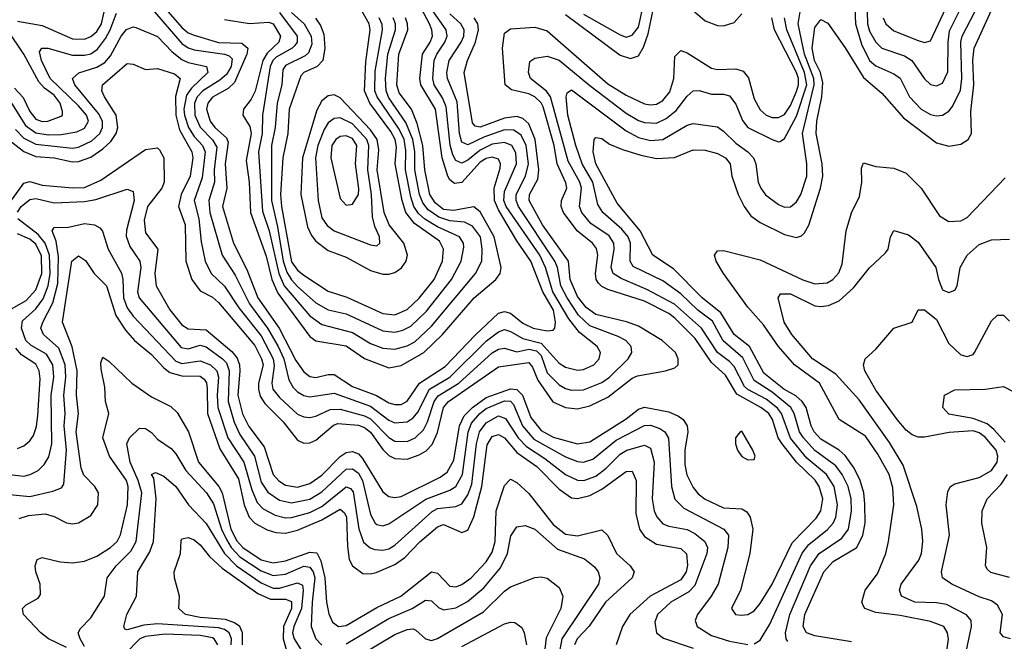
# Model space of a CAD drawing. Header units: inches. Extents: x 501365 to 657855, y 482276 to 547543.
# Tile 316 of 656: x 601017 to 604253, y 500802 to 502844. Entities that reach past the tile are written whole.
import ezdxf

# ---------------------------------------------------------------- set-up
doc = ezdxf.new("R2010")
doc.units = ezdxf.units.IN
doc.header["$MEASUREMENT"] = 0
doc.layers.add('A6500', color=7, linetype='Continuous')

msp = doc.modelspace()

# ---------------------------------------------------------------- linework, layer by layer
at = {"layer": 'A6500', "color": 5}
for points, elevation in [([(601504.6, 502870), (601550, 502817.5), (601570, 502800.5), (601590, 502792.6), (601670, 502769.3), (601746.6, 502766.6), (601766, 502750), (601763.1, 502730), (601722.8, 502637.2), (601702.3, 502617.7), (601650.5, 502589.5), (601634.5, 502570), (601630.5, 502550), (601643.2, 502510), (601658.3, 502490), (601695.9, 502455.9), (601701.4, 502441.4), (601691.7, 502370), (601697.3, 502290), (601683.1, 502230), (601719.7, 502110), (601763, 502023), (601799.8, 501930), (601868.9, 501830), (601924, 501724), (601950, 501687.4), (601970, 501671.6), (601990, 501668.1), (602030, 501678.4), (602050, 501677.9), (602110, 501639.2), (602189.1, 501609.1), (602230, 501585.6), (602250, 501579.2), (602270, 501580.2), (602290, 501590.5), (602331, 501650), (602415.5, 501704.5), (602513.1, 501806.9), (602590, 501879.5), (602610, 501885.7), (602630, 501879.9), (602670, 501846.6), (602704.6, 501830), (602750, 501821.2), (602770, 501823.5), (602775.2, 501830), (602777.7, 501850), (602770.7, 501890), (602735.6, 501950), (602696.6, 502050), (602650, 502117.3), (602590, 502219), (602576.7, 502250), (602576.2, 502290), (602596.2, 502356.2), (602597.1, 502370), (602590, 502385), (602570, 502392.1), (602550, 502387.7), (602530, 502375.6), (602470, 502308.9), (602445.5, 502305.5), (602430, 502317.5), (602424, 502330), (602405.6, 502390), (602383.6, 502550), (602335, 502630), (602331.6, 502650), (602340.1, 502730), (602366.1, 502770), (602373.5, 502790), (602371.7, 502810), (602363, 502830), (602311.4, 502930)], 2480), ([(602810, 502861.1), (602990, 502727.7), (603024.1, 502715.9), (603050, 502724.8), (603066.7, 502753.3), (603082.4, 502797.6), (603110, 502930.1)], 2420), ([(602870, 502862.1), (602990, 502793.6), (603010, 502786.6), (603030, 502792.4), (603050, 502819.6), (603080.9, 502959.1)], 2440), ([(603750, 500800.5), (603630, 500819.8), (603602.9, 500830), (603592.1, 500850), (603597.2, 500890), (603659.8, 501030), (603690, 501064.1), (603767.4, 501110), (603787.5, 501150), (603795.1, 501190), (603793.9, 501253.9), (603790.9, 501290), (603779, 501330), (603758.7, 501370), (603730, 501411.7), (603709.8, 501429.8), (603650, 501465.5), (603627.6, 501490), (603617.7, 501510), (603601.3, 501570), (603588.8, 501590), (603567.9, 501607.9), (603527.7, 501630), (603462.5, 501682.5), (603414.7, 501770), (603364.9, 501810), (603321.3, 501881.3), (603259.2, 501930), (603165, 502025), (603097.4, 502070), (603055.4, 502150), (602980.6, 502240.6), (602910.6, 502370), (602900.9, 502410), (602904.7, 502450), (602910, 502457.2), (602930, 502453.9), (602955.1, 502435.1), (602997.7, 502417.7), (603058.3, 502398.3), (603110, 502388), (603168.6, 502391.4), (603230, 502416.6), (603270, 502414.9), (603310, 502404.2), (603336.8, 502390), (603352.1, 502370), (603357.1, 502330), (603378.1, 502270), (603397.5, 502230), (603419.8, 502199.8), (603450, 502177.5), (603530, 502138), (603570, 502128.3), (603586, 502134), (603596.4, 502143.6), (603610, 502169.2), (603648.1, 502290), (603655.8, 502330), (603653.7, 502370), (603633.9, 502470), (603636.8, 502510), (603653.4, 502590), (603656.6, 502636.6), (603648.4, 502670), (603629.2, 502710), (603621, 502750), (603630, 502817.7), (603650, 502844.7), (603672.3, 502832.3), (603730, 502751), (603790, 502654.3), (603850, 502602.1), (603921.5, 502521.5), (604030, 502439.2), (604070, 502427.9), (604110, 502435.3), (604133.4, 502450), (604144.6, 502470), (604142.1, 502542.1), (604152, 502630), (604149.6, 502710.4), (604153.7, 502750), (604244.8, 502950)], 2320), ([(603541.2, 500801.2), (603535.5, 500810), (603533.7, 500830), (603547.5, 500890), (603615.3, 501050), (603644.4, 501090), (603718.9, 501141.1), (603740.2, 501170), (603750.8, 501230), (603748.8, 501270), (603739.7, 501310), (603720, 501350), (603698.7, 501378.7), (603630, 501428.5), (603592.8, 501470), (603579.7, 501490), (603562.2, 501550), (603550.7, 501570), (603490, 501619.8), (603430, 501659), (603393, 501733), (603328.6, 501788.6), (603293.1, 501853.1), (603245.3, 501890), (603190, 501942.7), (603130, 501985.5), (603032.6, 502032.6), (603023.3, 502050), (603024.5, 502110), (603016.1, 502130), (602995.6, 502155.6), (602933.6, 502210), (602916.3, 502236.3), (602900.5, 502310), (602865.6, 502370), (602844.1, 502430), (602818.5, 502530), (602812.6, 502590), (602816.2, 502603.8), (602830, 502612.8), (603010, 502478.6), (603050, 502457), (603090, 502446.6), (603130.2, 502449.8), (603210, 502496.8), (603230, 502502.9), (603310, 502491.4), (603330, 502477.9), (603370, 502438.1), (603410.1, 502410), (603428.2, 502390), (603436, 502370), (603444.2, 502310), (603452.1, 502290), (603468.3, 502268.3), (603510, 502236.6), (603530, 502228), (603550, 502229), (603570, 502245.6), (603584, 502270), (603603.6, 502330), (603603.9, 502370), (603589.1, 502470), (603628.2, 502630), (603626.8, 502650), (603595.6, 502730), (603575.5, 502830), (603588.2, 502910)], 2340), ([(603760.1, 502910), (603763.2, 502830), (603783.2, 502763.2), (603810, 502710.1), (603830, 502692.1), (603890, 502665.5), (603910, 502651.2), (603941.1, 502590), (603979.8, 502550), (604010, 502531.8), (604030, 502527.4), (604050, 502530.1), (604070, 502542.9), (604081.9, 502558.1), (604108.1, 502611.9), (604112.9, 502650), (604109.2, 502770.8), (604113.6, 502790), (604155.9, 502870)], 2340), ([(603854.9, 502850), (603863.3, 502830), (603890, 502807), (603970, 502775.8), (603990, 502769.1), (604010, 502774.2), (604070, 502902.3)], 2380), ([(600990, 502570), (601036.2, 502496.2), (601070, 502471.8), (601110, 502465.3), (601153.2, 502466.8), (601204.2, 502475.8), (601230, 502487.5), (601242.5, 502510), (601235.9, 502530), (601210, 502560.7), (601117.3, 502650), (601088.7, 502710), (601082.3, 502737.7), (601089.6, 502750.4), (601109.5, 502750.5), (601190, 502727.5), (601230, 502727.1), (601250, 502732), (601272.8, 502747.2), (601298.5, 502781.5), (601314.3, 502810), (601334.8, 502865.2)], 2460), ([(601010, 502838.9), (601090, 502824.4), (601190, 502781), (601230, 502779.2), (601250, 502788.4), (601270, 502805.3), (601286, 502830), (601293.8, 502870)], 2480), ([(601460.2, 502870), (601550, 502765.1), (601570, 502751.5), (601590, 502744.8), (601690.2, 502730), (601705.4, 502725.4), (601714.7, 502714.7), (601711.7, 502690), (601695.8, 502664.2), (601674.7, 502645.3), (601618.9, 502610), (601600.1, 502590), (601591.2, 502570), (601592.8, 502530), (601609.3, 502490.7), (601650, 502448.6), (601664.6, 502424.6), (601656.2, 502350), (601657, 502310), (601638.3, 502250), (601641.7, 502210), (601681.6, 502070), (601724.6, 502004.6), (601772.4, 501910), (601831.5, 501830), (601866.6, 501770), (601884.5, 501730), (601900.7, 501660.7), (601915.6, 501635.6), (601930, 501621.5), (601950, 501609.7), (601970, 501605.3), (602050, 501617.1), (602170, 501573.8), (602230, 501527.8), (602250, 501519.3), (602290, 501522.2), (602310, 501535.7), (602325, 501555), (602363.9, 501630), (602430, 501670), (602551.3, 501788.7), (602590, 501818.8), (602610, 501825.9), (602630, 501819.7), (602670, 501796.4), (602730, 501781.5), (602790, 501715.6), (602810, 501701.9), (602850, 501692.4), (602870, 501695), (602904.1, 501710), (602920.9, 501730), (602925.3, 501750), (602919.9, 501759.9), (602914.1, 501770), (602856.1, 501816.1), (602821.5, 501861.5), (602769.3, 501950), (602744.3, 502030), (602725.8, 502070), (602615.2, 502230), (602608.3, 502250), (602610, 502279.4), (602649.7, 502370), (602646.8, 502406.8), (602633.6, 502430), (602610, 502440.2), (602570, 502434.5), (602530, 502414.9), (602490, 502382), (602470, 502372), (602450, 502381.4), (602440.1, 502400.1), (602431.2, 502431.2), (602417.9, 502557.9), (602406.6, 502586.6), (602378.5, 502630), (602374, 502650), (602378.8, 502710), (602387.1, 502730), (602413.9, 502770), (602421.1, 502790), (602418.7, 502810), (602376.7, 502870)], 2460), ([(601870, 502867.3), (601928.3, 502790), (601928.3, 502770), (601920.9, 502759.1), (601912.4, 502750), (601859.6, 502720.4), (601848.8, 502710), (601840.4, 502690), (601814.3, 502530), (601813.5, 502470), (601801.2, 502410), (601814.2, 502214.2), (601836.6, 502150), (601868.1, 502010), (601886.3, 501970), (601970, 501871.3), (602010, 501842.2), (602110, 501815.8), (602170, 501779.8), (602210, 501764.3), (602250, 501761.5), (602290, 501772.2), (602314.9, 501785.1), (602370, 501836.6), (602514.2, 502010), (602535.1, 502050), (602537.1, 502090), (602530.7, 502130), (602505, 502165), (602478.7, 502178.7), (602430, 502183.1), (602394.7, 502194.7), (602359.5, 502219.5), (602342, 502242), (602330.5, 502270), (602315.8, 502350), (602315.6, 502410), (602308.9, 502450), (602285.6, 502505.6), (602230, 502587.4), (602220.8, 502610), (602218.5, 502650), (602226.3, 502730), (602252.3, 502810), (602252.1, 502830), (602244.4, 502850)], 2540), ([(601910, 502867.6), (601951.3, 502830), (601974.3, 502790), (601976.3, 502763.7), (601965.3, 502734.7), (601954.7, 502725.3), (601890, 502693.4), (601881.5, 502678.5), (601878.2, 502630), (601863.4, 502570), (601856.5, 502490), (601843.8, 502430), (601844, 502250), (601863.8, 502163.8), (601882.6, 502050), (601894.9, 502014.9), (601910, 501989.3), (601930, 501967.6), (601990, 501913.9), (602030, 501890.7), (602090, 501877.6), (602210, 501821.3), (602250, 501817.6), (602276.1, 501823.9), (602302.5, 501837.5), (602353.6, 501886.4), (602435.8, 501990), (602467.4, 502050), (602476.4, 502096.4), (602475, 502110), (602462.3, 502130), (602390, 502163.5), (602348.4, 502188.4), (602327.1, 502207.1), (602312.3, 502230), (602301.7, 502261.7), (602284.9, 502350), (602285.6, 502414.4), (602279.8, 502450), (602263.9, 502483.9), (602191.1, 502590), (602183.8, 502610), (602185.2, 502674.8), (602208.9, 502810), (602207.9, 502827.9), (602198.6, 502850)], 2560), ([(601988.7, 502848.7), (602005.1, 502825.1), (602016, 502796), (602019.6, 502750), (602013.3, 502710), (601993.8, 502690), (601950.1, 502670), (601940.4, 502659.6), (601902, 502550), (601897.8, 502470), (601881.2, 502390), (601874.1, 502270), (601877.5, 502230), (601910, 502048.7), (601930, 502021.1), (601950, 502004.2), (602030, 501952.2), (602091.8, 501931.8), (602210, 501878.6), (602250, 501874.5), (602290, 501891.4), (602330, 501929.4), (602379.1, 501990), (602406.2, 502050), (602409, 502090), (602396.1, 502116.1), (602314.2, 502174.2), (602285.7, 502210), (602273.5, 502250), (602250.8, 502370), (602255.1, 502424.9), (602250.6, 502450), (602236.5, 502476.5), (602167.8, 502570), (602149.6, 502610), (602154.5, 502705.5), (602168, 502810), (602165, 502830), (602131.6, 502890)], 2580), ([(603230, 502873.5), (603270, 502839.4), (603310, 502824.3), (603330, 502823), (603365.3, 502834.7), (603390, 502862.7)], 2420), ([(603801.8, 502870), (603803, 502830), (603810, 502805.8), (603829.9, 502769.9), (603850.6, 502750.6), (603924.9, 502724.9), (603949, 502710), (603990, 502649.4), (604010, 502630.8), (604030, 502626), (604050, 502635.1), (604067.1, 502672.9), (604067.6, 502770), (604072.6, 502807.4), (604114.5, 502890)], 2360), ([(600944.5, 502190), (601030, 502306.5), (601050, 502312.1), (601090, 502300.5), (601190, 502291.1), (601230, 502292.5), (601283.6, 502316.4), (601430, 502417.2), (601470, 502422.3), (601476.1, 502416.1), (601490.1, 502390), (601491.7, 502310), (601483.6, 502290), (601437.1, 502230), (601425.6, 502185.6), (601430, 502144), (601470.6, 502090), (601460.9, 502010), (601464.9, 501970), (601510, 501890.1), (601550, 501841.5), (601570, 501828.2), (601630, 501824.8), (601713.9, 501753.9), (601731.8, 501731.8), (601739.3, 501710), (601739.8, 501690), (601733.9, 501610), (601749.4, 501549.4), (601770, 501507.6), (601820.6, 501440.6), (601849.2, 501350), (601868.6, 501328.6), (601890, 501315.2), (601930, 501307.9), (601970, 501320.6), (602010, 501347), (602070, 501409.2), (602090, 501422.1), (602110, 501425.7), (602130, 501417.2), (602142.8, 501402.8), (602210, 501293.2), (602230, 501277.7), (602250, 501273.8), (602270, 501277.5), (602399.1, 501340.9), (602422.1, 501357.9), (602443.1, 501396.9), (602462.3, 501510), (602477.5, 501542.4), (602505.2, 501570), (602550, 501602.7), (602630, 501631.4), (602650, 501629.3), (602669.1, 501610), (602696.6, 501536.6), (602730, 501494.7), (602770, 501472.7), (602850, 501450.3), (602890, 501456.7), (603010, 501532.6), (603050, 501564.7), (603070, 501571.4), (603150, 501555.4), (603181.4, 501541.4), (603197.1, 501530), (603210.4, 501510), (603212.8, 501490), (603202.3, 501430), (603202.8, 501382.7), (603208.8, 501348.8), (603230, 501306.8), (603246.5, 501286.5), (603270, 501268.4), (603330, 501240.7), (603390, 501236.9), (603406.9, 501226.9), (603417.5, 501210), (603425.8, 501170), (603416.7, 501090), (603385.7, 500970), (603356.2, 500910), (603368.7, 500890), (603387.3, 500887.3), (603410, 500890.2), (603430, 500901.9), (603450, 500925.5), (603490, 500989.5), (603555, 501125), (603634.2, 501205.8), (603649.6, 501230), (603655.7, 501270), (603644.6, 501310), (603630.8, 501330.8), (603570, 501390), (603522.1, 501450), (603509, 501470), (603490.7, 501530), (603478.3, 501550), (603452.8, 501570), (603373.3, 501613.3), (603336.1, 501676.1), (603290, 501717.7), (603236.9, 501796.9), (603170, 501863.5), (603150, 501878.8), (603070, 501918.8), (602950, 501957.7), (602930, 501966.8), (602918.7, 501978.7), (602911.8, 501990), (602908.8, 502010), (602916.4, 502070), (602912.3, 502092.3), (602899.1, 502110), (602848.5, 502150), (602803.9, 502210), (602795.9, 502230), (602797.8, 502250), (602814.7, 502290), (602811.7, 502308.3), (602783.5, 502370), (602773.2, 502430), (602737.1, 502557.1), (602730, 502571.1), (602710, 502590.8), (602690, 502599.7), (602632.9, 502612.9), (602612.6, 502630), (602603.3, 502750), (602610, 502799.2), (602630, 502813.4), (602710, 502819.2), (602750, 502807.2), (602950, 502632.7), (603010, 502596), (603070, 502567.7), (603090, 502563.6), (603110, 502566.3), (603130, 502578.1), (603153.8, 502606.2), (603166, 502650), (603170, 502723.1), (603190, 502742), (603210, 502735.2), (603290, 502684.2), (603310, 502680.3), (603370, 502682.8), (603394.8, 502674.8), (603412.3, 502652.3), (603430, 502583.5), (603450, 502547.2), (603470, 502530.5), (603490, 502522.1), (603510, 502521.9), (603530, 502532.5), (603550, 502561.3), (603570, 502608.2), (603576.5, 502630), (603576.3, 502650), (603570, 502670.5), (603497.6, 502810), (603488.7, 502850)], 2380), ([(600990, 502442.1), (601030.7, 502410.7), (601070, 502394.6), (601130, 502390.2), (601190, 502377.3), (601210, 502377.8), (601250, 502392.5), (601290, 502419.1), (601316.5, 502443.5), (601334.1, 502470), (601339.3, 502490), (601334, 502530), (601295.8, 502590), (601287, 502610), (601288.8, 502630), (601370, 502699.3), (601390, 502697.6), (601430, 502680.1), (601470, 502683.8), (601525.3, 502665.3), (601543.9, 502650), (601528.8, 502591.2), (601529.6, 502530), (601542.4, 502482.4), (601582.5, 502410), (601585.5, 502390), (601577.2, 502330), (601547, 502270), (601538.3, 502230), (601560.5, 502170), (601562.9, 502050), (601581.9, 501990), (601610, 501953.1), (601650, 501932.4), (601670, 501914.6), (601790, 501773.6), (601811.8, 501730), (601816.5, 501710), (601801.7, 501650), (601801.2, 501630), (601807.3, 501607.3), (601822.7, 501582.7), (601882.8, 501522.8), (601930, 501462.3), (601950, 501453.2), (601970, 501453.5), (601990, 501463), (602047.7, 501512.3), (602062.5, 501517.5), (602130, 501511.5), (602150, 501503.9), (602170, 501488.3), (602210, 501432.3), (602230, 501412.6), (602250, 501401.9), (602290, 501399.6), (602330, 501413.9), (602352.1, 501427.9), (602372, 501448), (602390, 501488.1), (602409.6, 501570), (602425.7, 501590), (602590, 501703.1), (602690, 501717.6), (602702, 501702), (602719.5, 501659.5), (602768.5, 501588.5), (602810, 501569.5), (602850, 501565.7), (602890, 501575.1), (602950, 501604.2), (603030, 501666), (603046.7, 501673.3), (603139.5, 501690), (603170, 501700.2), (603180.3, 501710), (603180.2, 501730), (603171.5, 501750), (603127.9, 501790), (603050, 501837.5), (603011.3, 501851.3), (602910, 501875.6), (602878.5, 501898.5), (602850, 501934.9), (602826.1, 501990), (602819.8, 502050), (602735.4, 502170), (602690.9, 502250), (602692.1, 502270), (602719.7, 502320.3), (602722.7, 502350), (602710.7, 502450), (602690, 502501.3), (602670, 502519.6), (602650, 502525.9), (602610, 502520), (602530, 502490.8), (602514, 502494), (602504.6, 502504.6), (602477.9, 502670), (602488.2, 502710), (602514.7, 502770), (602524.6, 502810), (602522.2, 502830), (602510.2, 502850)], 2420), ([(601003, 502483), (601030, 502455), (601070, 502434.5), (601190, 502421.9), (601210, 502424.8), (601253.7, 502446.3), (601280.5, 502470), (601289.2, 502490), (601288.6, 502510), (601275.5, 502535.5), (601197.9, 502630), (601190.5, 502650), (601211.3, 502668.7), (601270, 502687.6), (601296.9, 502703.1), (601315.2, 502724.8), (601350, 502789.5), (601368, 502812), (601390, 502819.9), (601398, 502818), (601470, 502788.7), (601518.1, 502738.1), (601550, 502712.9), (601570, 502703.5), (601630.8, 502690), (601635.5, 502670), (601580.8, 502619.2), (601564.6, 502595.4), (601556, 502550), (601558.1, 502530), (601572, 502490), (601590, 502459.7), (601617.3, 502430), (601626.2, 502410), (601616, 502324), (601590.5, 502250), (601605.4, 502190), (601613.6, 502113.6), (601626.1, 502050), (601646, 502010), (601690, 501968.4), (601737.4, 501897.4), (601810, 501805.1), (601849.5, 501730), (601853, 501707), (601845, 501650), (601849, 501630), (601870, 501602.4), (601930, 501548.3), (601950, 501538.8), (601970, 501537.1), (601990, 501540.9), (602036.8, 501563.2), (602070, 501564.8), (602150, 501542.7), (602170, 501532.6), (602230, 501471.2), (602250, 501459), (602290, 501458.5), (602316.9, 501470), (602343.9, 501496.1), (602357.2, 501522.8), (602379.3, 501590), (602391.6, 501608.4), (602459.6, 501650), (602570, 501748.9), (602590, 501761.3), (602610, 501764.3), (602650, 501752.6), (602690, 501761.7), (602715.6, 501755.6), (602730, 501740.8), (602750, 501684), (602790, 501644), (602810, 501632.4), (602830, 501626.3), (602870, 501627.6), (602930, 501652), (602955, 501670), (603016.5, 501730), (603028.6, 501750), (603026.7, 501770), (603008.5, 501790), (602983.5, 501803.5), (602890, 501838.4), (602853.5, 501873.5), (602815.9, 501930), (602795.3, 501970), (602783.8, 502030), (602775.7, 502050), (602655.5, 502230), (602648.1, 502250), (602648.1, 502270), (602678.7, 502330), (602688.5, 502370), (602681, 502430), (602664.7, 502464.7), (602640.8, 502480.8), (602610, 502482.2), (602542.4, 502457.6), (602490, 502432.6), (602470, 502441.2), (602462.4, 502470), (602453.9, 502573.9), (602422.5, 502650), (602420.6, 502670), (602428.6, 502710), (602467.5, 502770), (602476, 502790), (602477.7, 502810), (602466.9, 502830), (602430, 502863.4)], 2440), ([(601690, 502844.4), (601771.4, 502831.4), (601835.9, 502835.9), (601850, 502829.7), (601873.5, 502790), (601868.1, 502770), (601830, 502733.9), (601815.8, 502710), (601790.8, 502609.2), (601777.9, 502582.1), (601752.3, 502550), (601750.1, 502530), (601772.8, 502492.8), (601777, 502470), (601761.5, 502381.5), (601771.2, 502310), (601775.1, 502210), (601826.8, 502066.8), (601845.6, 501990), (601865.3, 501945.3), (601970, 501803.4), (601990, 501788.5), (602090, 501772.6), (602150.4, 501730.4), (602230, 501700.2), (602270, 501707.7), (602344.8, 501750), (602406.7, 501810), (602510, 501930.4), (602581.1, 501990), (602595.9, 502010), (602598.8, 502030), (602575.5, 502130), (602530, 502212.4), (602508.9, 502228.9), (602442.9, 502217.1), (602410, 502220.7), (602381.7, 502241.7), (602364.8, 502270), (602348, 502350), (602342.1, 502430), (602322.9, 502502.9), (602304.1, 502550), (602263.6, 502603.6), (602255.9, 502630), (602262.5, 502730), (602292.8, 502810), (602291.7, 502830), (602284.5, 502850)], 2520), ([(603430, 500793.3), (603450, 500805.6), (603482.1, 500857.9), (603588.2, 501091.8), (603610, 501119.6), (603671.3, 501168.7), (603690.6, 501190), (603699, 501210), (603704.1, 501250), (603693.2, 501310), (603667.7, 501350), (603603.4, 501403.4), (603549.4, 501469.4), (603520.8, 501550), (603507.5, 501567.5), (603470, 501597.5), (603410, 501628.4), (603399.1, 501639.1), (603364.8, 501704.8), (603350, 501720.9), (603309.7, 501750), (603257.5, 501830), (603168.9, 501908.9), (603077.4, 501957.4), (602993.1, 501993.1), (602967, 502010), (602960.2, 502030), (602970.5, 502090), (602968.8, 502110), (602953.7, 502133.7), (602894.2, 502174.2), (602863.9, 502210), (602856, 502230), (602863.6, 502290), (602857.7, 502310), (602819.4, 502379.4), (602760.8, 502590), (602748.5, 502608.5), (602695.9, 502650), (602688.7, 502670), (602693.2, 502706.8), (602710, 502717.8), (602750, 502724), (602790, 502710.4), (602890, 502627), (603010, 502536.9), (603050, 502512.8), (603070, 502505.8), (603110, 502504.2), (603141.4, 502518.6), (603174.3, 502545.7), (603210, 502592.9), (603230, 502610.1), (603250, 502610.6), (603290, 502599.2), (603330, 502598.9), (603350, 502593.5), (603370, 502565.8), (603392.1, 502512.1), (603409.6, 502489.6), (603490, 502449.6), (603510, 502442), (603515.9, 502444.1), (603530, 502452.9), (603570, 502527.3), (603603.1, 502630), (603595.9, 502670), (603538.2, 502810), (603530.4, 502850)], 2360), ([(600999.2, 502619.2), (601028.1, 502588.1), (601050, 502541.6), (601070, 502516.9), (601090, 502508.9), (601109.6, 502510.4), (601153.1, 502526.9), (601157.7, 502530), (601157.4, 502542.6), (601149.6, 502570), (601130, 502596), (601098.3, 502618.3), (601079.6, 502639.6), (601030.7, 502730.7), (600976.7, 502810)], 2480), ([(604054.7, 500710), (604069.3, 500809.3), (604066.1, 500830), (604053.9, 500850), (604010, 500866.4), (603910, 500886.9), (603830, 500896.8), (603794.4, 500910), (603790, 500917.4), (603784.7, 500930), (603795.4, 500970), (603836.1, 501023.9), (603862.7, 501090), (603872.5, 501130), (603889.7, 501250), (603885.9, 501305.9), (603874.1, 501350), (603837, 501417), (603795.9, 501475.9), (603709.9, 501530), (603645.3, 501650), (603563.1, 501710), (603510, 501769.9), (603460.8, 501840.9), (603410, 501899.7), (603329.4, 502010), (603305.4, 502050), (603299.9, 502070), (603310, 502084.9), (603330, 502085.8), (603450, 502055.1), (603590, 501989.2), (603630, 501976.2), (603670, 501979.7), (603689.2, 501990), (603708.3, 502011.7), (603719.9, 502040.1), (603732.5, 502150), (603750, 502208.8), (603776.9, 502263.1), (603784.1, 502310), (603783.5, 502356.5), (603790, 502374), (603830, 502361.8), (603890, 502356.3), (603930, 502339.4), (603979.8, 502290), (604039.2, 502199.2), (604070, 502180.5), (604110, 502183.1), (604130, 502194.3), (604255.3, 502324.7)], 2280), ([(601010, 502211.7), (601021.6, 502230), (601050, 502253.2), (601070, 502256.1), (601130, 502241.9), (601230, 502246.7), (601266.5, 502253.5), (601370, 502286.8), (601390, 502279), (601392.9, 502250), (601367.4, 502152.6), (601367.1, 502132.9), (601378.9, 502098.9), (601411.2, 502050), (601414.6, 502030), (601403.6, 501950), (601409.5, 501930), (601547.3, 501767.3), (601570, 501762.4), (601610, 501774.9), (601630, 501768.7), (601683.4, 501730), (601696, 501716), (601704.6, 501690), (601701.6, 501590), (601722, 501522), (601740.6, 501480.6), (601788.7, 501410), (601810, 501324.8), (601832.2, 501292.2), (601870, 501265), (601910, 501256.6), (601970, 501268.9), (602010, 501292.9), (602090, 501366.8), (602110, 501368.1), (602130, 501354.1), (602142.8, 501330), (602170, 501218), (602185, 501190), (602190, 501185.1), (602210, 501181.6), (602230, 501188), (602351.3, 501268.7), (602430, 501298.5), (602450, 501310.5), (602471.5, 501350), (602491.1, 501488.9), (602501.7, 501518.3), (602528.6, 501550), (602550, 501566.5), (602610, 501592.1), (602630, 501591), (602639.8, 501579.8), (602669.4, 501510), (602706.3, 501466.2), (602810, 501407.6), (602850, 501391.9), (602870, 501390.1), (602900.4, 501399.6), (602977.4, 501462.6), (603070, 501510.7), (603090, 501511.9), (603120.9, 501500.9), (603136.4, 501490), (603149.5, 501469.5), (603159.1, 501310), (603170, 501268.7), (603199, 501239), (603330.6, 501170.6), (603346.1, 501150), (603343.7, 501110), (603311.7, 500990), (603289.3, 500950), (603244.5, 500890), (603236.6, 500870), (603242.8, 500850), (603290, 500820.7), (603350, 500801.8), (603410, 500791.6)], 2360), ([(600982.8, 501350), (601030, 501344.7), (601050.8, 501349.2), (601077.1, 501362.9), (601097.6, 501382.4), (601112.6, 501407.4), (601122.1, 501450), (601120.5, 501610), (601128.9, 501670), (601125.5, 501710), (601105.1, 501745.1), (601053.9, 501773.9), (601037.2, 501790), (601022.8, 501830), (601025.6, 501854.4), (601070, 501894.4), (601093.4, 501926.6), (601110.5, 501969.5), (601116.3, 502010), (601114.1, 502070), (601100.8, 502110), (601077.9, 502137.9), (601010.3, 502190)], 2360), ([(600950, 501286.8), (601050, 501277), (601125.5, 501294.5), (601153.6, 501306.4), (601161.6, 501318.4), (601170.4, 501429.6), (601162.5, 501510), (601165.8, 501550), (601161.7, 501610), (601168.4, 501670), (601165.7, 501710), (601145, 501765), (601094.9, 501810), (601086.2, 501830), (601092.2, 501850), (601126.1, 501913.9), (601142.5, 501977.5), (601144.4, 502064.4), (601136.4, 502116.4), (601123.4, 502150), (601130, 502161.6), (601177.4, 502162.6), (601230, 502174.1), (601262.4, 502170), (601280.1, 502160.1), (601289.3, 502149.3), (601307.5, 502090), (601351, 502011), (601355.8, 501990), (601357.7, 501930), (601370, 501897.7), (601390, 501870.1), (601530, 501722.1), (601550, 501714.5), (601610, 501723.4), (601643.3, 501710), (601664.2, 501690), (601670, 501670), (601665.4, 501610), (601667.8, 501570), (601701.1, 501470), (601753.4, 501390), (601779.2, 501299.2), (601797.5, 501257.5), (601816.8, 501236.8), (601856.6, 501216.6), (601890, 501207.8), (601910, 501208.4), (601970, 501224.5), (602010, 501244.2), (602090, 501308.7), (602104.1, 501304.1), (602113, 501293), (602131.2, 501171.2), (602147, 501127), (602168.5, 501108.5), (602183.8, 501103.8), (602210, 501101.6), (602230, 501105.9), (602250, 501117.6), (602371.9, 501228.1), (602390, 501237.9), (602450, 501244.4), (602470, 501253.3), (602490, 501282.5), (602502.2, 501317.8), (602517.9, 501450), (602527.6, 501490), (602550, 501519.2), (602590, 501542.5), (602613.8, 501533.8), (602654.7, 501470), (602682, 501442), (602742.6, 501402.6), (602810, 501349.7), (602850, 501330.7), (602870.4, 501330.4), (602910, 501343.9), (602943.8, 501370), (602990, 501416), (603012.5, 501430), (603070, 501446.4), (603090, 501435.8), (603102.2, 501390), (603095.2, 501270), (603101.7, 501230), (603110.4, 501210.4), (603130, 501187.8), (603150, 501179.7), (603210, 501168.8), (603235.6, 501155.6), (603268.7, 501130), (603277.1, 501110), (603275.2, 501090), (603235.2, 500984.8), (603216.1, 500963.9), (603156.3, 500930), (603113.2, 500890), (603104.4, 500864.4), (603109.2, 500830), (603132.5, 500812.5), (603230, 500778.9)], 2340), ([(600981.6, 501890), (601038.3, 501921.8), (601070, 501956.6), (601088.9, 502010), (601088.2, 502068.2), (601070, 502106), (601050, 502122.9), (601010, 502140.5)], 2380), ([(604127.2, 500767.2), (604144.3, 500850), (604143.7, 500870), (604128.4, 500888.4), (604062.9, 500922.9), (604030, 500928.7), (603958.7, 500930), (603914.6, 500950), (603908.5, 500970), (603913.9, 500990), (603971.7, 501068.3), (603980.1, 501090), (603985, 501130), (603981.2, 501170), (603965, 501245), (603920.5, 501380.5), (603875.2, 501455.2), (603775.1, 501595.1), (603698.8, 501678.8), (603621.7, 501730), (603554.1, 501810), (603528.8, 501850), (603508.9, 501930), (603516.9, 501943.1), (603550, 501943.3), (603630, 501903.3), (603650, 501901.8), (603674.9, 501905.1), (603710, 501919.9), (603757.3, 501962.7), (603810, 502028.4), (603862, 502078), (603870.6, 502090), (603879, 502130), (603890, 502151.3), (603937.2, 502137.2), (603970, 502113), (604028.1, 502030), (604036, 501990), (604050, 501956.5), (604070, 501947.7), (604090, 501955.3), (604098, 501970), (604107.8, 502030), (604130.5, 502070), (604170, 502105.6), (604210, 502120.4), (604270, 502122.6)], 2260), ([(601015.2, 501204.8), (601045.1, 501214.9), (601100.5, 501220.5), (601130, 501212.1), (601170, 501191.5), (601190, 501188), (601210, 501191), (601250, 501215), (601273.9, 501250), (601275.5, 501290), (601263.4, 501310), (601227.5, 501347.5), (601218.6, 501370), (601202.4, 501490), (601210, 501550), (601203.9, 501610), (601205.6, 501690), (601189.6, 501769.6), (601157.8, 501850), (601188.1, 502050), (601210, 502067.5), (601233.2, 502053.2), (601261, 502010), (601301.6, 501970), (601332.5, 501872.5), (601364.2, 501824.2), (601394.1, 501790), (601450, 501743.9), (601490, 501700.1), (601510, 501685), (601550, 501673.4), (601610, 501672.5), (601622.8, 501662.8), (601630.4, 501650.4), (601632.4, 501632.4), (601634.4, 501550), (601674, 501434), (601735.9, 501335.9), (601754.5, 501250), (601770.7, 501210), (601790, 501190), (601830, 501168.4), (601858.8, 501158.8), (601890, 501157.1), (601930, 501167), (602010, 501200.7), (602070, 501235.5), (602083.8, 501223.8), (602090.8, 501210), (602093.5, 501113.5), (602099.4, 501070), (602110, 501049.5), (602144.7, 501024.7), (602170, 501023.1), (602187.8, 501027.8), (602250, 501053.7), (602282.4, 501077.6), (602331.7, 501128.3), (602390, 501178.2), (602410, 501185.1), (602470, 501158.7), (602490, 501167.2), (602508.9, 501211.1), (602535.6, 501310), (602553.2, 501446.8), (602570, 501474.2), (602590, 501481), (602610, 501470.4), (602650, 501421.8), (602716.2, 501376.2), (602790, 501301.3), (602830, 501273.3), (602850, 501270.4), (602890, 501280.3), (602930, 501301.7), (603010, 501359.6), (603030, 501360.6), (603042.4, 501330), (603041.8, 501221.8), (603053.7, 501170), (603070, 501146.6), (603110, 501121), (603190, 501106.3), (603208.6, 501088.6), (603211.8, 501051.8), (603207.3, 501030), (603190, 501003.4), (603088.8, 500950), (603022.4, 500890), (602998.3, 500850), (602977.2, 500790)], 2320), ([(604273.2, 500810), (604250, 500816.8), (604238.5, 500830), (604246.7, 500890), (604230, 500920.4), (604210, 500934.6), (604170, 500947.8), (604080.5, 500990), (604049.9, 501009.9), (604046.6, 501030), (604072.4, 501150), (604061.9, 501250), (604066.5, 501293.5), (604075.8, 501310), (604090, 501319.5), (604170, 501340.1), (604210, 501362.4), (604229.6, 501390), (604231.8, 501410), (604225.4, 501430), (604190, 501472.2), (604170, 501487), (604150, 501493.6), (604071.8, 501488.2), (603990, 501472), (603970, 501472.7), (603950, 501479.6), (603930, 501495), (603900.7, 501530), (603830, 501627.2), (603794.2, 501690), (603789.8, 501710), (603795.4, 501730), (603830, 501761.3), (603889.8, 501830.2), (603949.7, 501850.3), (603970, 501890.3), (603990, 501890.2), (604030, 501858.8), (604070, 501779.8), (604110, 501743.3), (604130, 501737.7), (604150, 501744.1), (604154.9, 501750), (604210, 501854.9), (604230, 501872.7), (604250, 501872.7), (604270, 501853.4)], 2240), ([(601010, 501435.5), (601030, 501443.6), (601050, 501459.8), (601061.9, 501478.1), (601072.1, 501507.9), (601076.6, 501543.4), (601083.5, 501663.5), (601081.2, 501690), (601070, 501711.7), (601023, 501743), (601004.2, 501764.2)], 2380), ([(601170, 500781.9), (601111.5, 500810), (601086.1, 500830), (601029, 500890), (601025.7, 500910), (601038.1, 500921.9), (601076.9, 500943.1), (601084.8, 500955.2), (601084.4, 500990), (601069.9, 501030), (601067.6, 501050), (601074.5, 501070), (601090, 501076.8), (601150, 501062.8), (601190, 501059.1), (601230, 501065.4), (601270, 501081.8), (601315.6, 501110), (601336.5, 501130), (601348.3, 501151.7), (601370.6, 501250), (601373.7, 501310), (601367.4, 501330), (601312.2, 501410), (601290.2, 501470), (601309.3, 501550), (601299.1, 501590), (601296.3, 501636.4), (601284.4, 501695.6), (601283.2, 501716.8), (601290, 501735.2), (601310, 501722.2), (601385.1, 501650), (601450, 501604.5), (601513.6, 501573.6), (601533.7, 501553.7), (601571.1, 501490), (601604.5, 501390), (601670.8, 501310.8), (601682.6, 501290), (601710.1, 501170.1), (601730, 501131.7), (601749.9, 501109.9), (601810, 501069.7), (601850, 501059.8), (601890, 501066), (601970, 501094.2), (601992.7, 501092.7), (602006, 501066), (602019.8, 501010), (602025.2, 500930), (602032.4, 500892.4), (602044.3, 500864.3), (602064.9, 500850), (602090, 500853.2), (602190, 500913.4), (602269.4, 500950.6), (602370, 501029.7), (602390, 501025.1), (602430, 500983), (602450, 500981), (602470, 500988), (602500.8, 501010), (602550, 501063.3), (602570, 501094.8), (602579.3, 501130), (602582.7, 501230), (602610, 501313.2), (602630, 501334.2), (602650, 501323), (602690, 501287.2), (602770, 501185.2), (602810, 501153.4), (602850, 501148.2), (602930, 501168.4), (602949.4, 501149.4), (602977.7, 501090), (603023.3, 501050), (603036.6, 501030), (603029.2, 501010), (602942.2, 500930), (602888.5, 500851.5), (602849.1, 500810), (602839.7, 500790)], 2280), ([(604255.4, 501455.4), (604217.9, 501497.9), (604195.8, 501515.8), (604150, 501533.6), (604070, 501547.4), (604051, 501570), (604055.6, 501610), (604090, 501627.7), (604190, 501630.2), (604250, 501638.5), (604282.1, 501622.1)], 2220), ([(601230, 500784.6), (601215.1, 500810), (601209.1, 500830), (601216.6, 500843.4), (601250, 500879.4), (601295, 500950), (601304.6, 501010), (601333.9, 501050), (601382.2, 501097.8), (601399.9, 501130), (601417.8, 501290), (601406.1, 501330), (601379.4, 501390), (601369.3, 501450), (601377.8, 501470), (601410, 501502.3), (601430, 501501), (601450, 501487.4), (601470, 501465.7), (601514.9, 501434.9), (601530, 501417.8), (601562.6, 501362.6), (601630.1, 501290), (601653.5, 501253.5), (601680.2, 501170), (601695.8, 501135.8), (601711.6, 501110), (601739.7, 501079.7), (601810, 501032.9), (601850, 501018.4), (601890, 501022.7), (601950, 501048.3), (601970, 501045.5), (601981.4, 501030), (601987.1, 501010), (601977.8, 500930), (601975.1, 500850), (601990.1, 500810), (602010, 500788.8)], 2260), ([(601712.2, 500790), (601712.7, 500810), (601705, 500830), (601690, 500840.2), (601670, 500845.6), (601470, 500859.5), (601425.2, 500854.8), (601370, 500839.4), (601361.9, 500841.9), (601358.4, 500850), (601368.8, 500890), (601400.8, 500950), (601405.3, 501030), (601444.3, 501095.7), (601456.9, 501130), (601465.3, 501270), (601458, 501338), (601449.9, 501350.1), (601463.4, 501356.6), (601490, 501344), (601530.1, 501310), (601571.2, 501250), (601630, 501188.8), (601690.1, 501090.1), (601729.7, 501049.7), (601810, 500993.5), (601850, 500976.6), (601870, 500976.2), (601930, 500993.5), (601946.6, 500986.5), (601948.8, 500968.8), (601942.7, 500910), (601917.6, 500850), (601913.6, 500830), (601918.5, 500810), (601953.9, 500753.9)], 2240), ([(604270, 501011.8), (604208.2, 501028.2), (604197.8, 501037.8), (604191.1, 501050), (604194.8, 501110), (604178.5, 501190), (604179.4, 501230), (604195.8, 501270), (604242.1, 501317.9), (604263.6, 501350)], 2220), ([(602090, 500793.5), (602230, 500877.1), (602306.9, 500910), (602350, 500936.8), (602370, 500934.4), (602392.9, 500912.9), (602410, 500904.8), (602450, 500911.4), (602487.9, 500932.1), (602542, 500978), (602596.5, 501043.5), (602619.6, 501090), (602631.3, 501148.7), (602650, 501177.8), (602678, 501182), (602710, 501170.7), (602784.7, 501104.7), (602872.4, 501072.4), (602906.2, 501046.2), (602917.3, 501030), (602923.5, 501010), (602918.6, 500990), (602798.9, 500810), (602779.8, 500710)], 2260), ([(601748.7, 500790), (601748.6, 500830), (601739.7, 500850), (601723, 500863), (601693.6, 500873.6), (601610, 500879.7), (601561.4, 500890), (601539.8, 500910), (601541.5, 500950), (601525.3, 501010), (601524.4, 501030), (601545.7, 501090), (601547.1, 501132.8), (601550, 501138.4), (601570, 501142.3), (601590, 501135), (601610, 501118.8), (601640, 501080), (601681.6, 501041.6), (601799.3, 500959.3), (601840.7, 500940.7), (601890, 500940.4), (601910, 500932.4), (601909.8, 500910), (601883.3, 500850), (601882.9, 500810), (601911.2, 500710)], 2220), ([(602140.9, 500759.1), (602250, 500824.7), (602290, 500841.1), (602310, 500842.5), (602318.7, 500838.8), (602350.4, 500810), (602370, 500804.7), (602390, 500810.6), (602540.9, 500899.1), (602610, 500966.5), (602630, 500980.5), (602710, 501010.9), (602730, 501013.2), (602750, 501009.3), (602790, 500978.7), (602801.4, 500950), (602795.3, 500910), (602747.3, 500812.7), (602736.9, 500730)], 2240), ([(602470, 500784.4), (602610, 500859.2), (602630, 500865.2), (602643.8, 500863.8), (602667.2, 500847.2), (602675, 500830), (602682.1, 500790)], 2220), ([(601668.3, 500790), (601656.3, 500810), (601650, 500813.1), (601610, 500821), (601494.3, 500825.7), (601430, 500817.1), (601412, 500810), (601361.5, 500758.5)], 2260)]:
    msp.add_lwpolyline(points, dxfattribs=dict(at, elevation=elevation))
for points, elevation in [([(602050, 502597.2), (602030, 502593.5), (602010, 502576.7), (601993.4, 502546.6), (601946.5, 502390), (601941, 502270), (601963, 502163), (601975.2, 502135.2), (601990, 502115.7), (602030, 502085.2), (602090, 502063.9), (602170, 502019.7), (602210, 502008), (602230, 502007.5), (602250, 502013.1), (602271.8, 502028.2), (602286.7, 502050), (602291.1, 502070), (602279.1, 502110), (602230.8, 502170), (602214.2, 502210), (602191.5, 502350), (602196.6, 502416.6), (602191.8, 502450), (602170, 502482.1), (602070, 502586.8)], 2620), ([(602070, 502521.2), (602050, 502519.2), (602030, 502505.1), (602017, 502483), (601996, 502430), (601988.5, 502390), (601997.3, 502250), (602010, 502193), (602027.3, 502167.3), (602050, 502149.7), (602170, 502104), (602190, 502100.9), (602200.7, 502110), (602198.7, 502130), (602183.9, 502163.9), (602176.1, 502196.1), (602173.1, 502270), (602161.3, 502350), (602163.7, 502430), (602157.6, 502450), (602110, 502502.1)], 2640), ([(602090, 502462.4), (602070, 502460.3), (602055.2, 502450), (602042.7, 502430), (602038.9, 502390), (602070, 502256), (602090, 502234.7), (602110, 502237.5), (602129.9, 502270), (602131.6, 502288.4), (602119.9, 502370), (602124.3, 502430), (602110, 502453.7)], 2660), ([(603390, 501491.6), (603384.9, 501490), (603369.4, 501470), (603369.5, 501450), (603376.1, 501430), (603390, 501409.2), (603410, 501397.7), (603430, 501399.1), (603434, 501410), (603426.2, 501430)], 2420)]:
    msp.add_lwpolyline(points, close=True, dxfattribs=dict(at, elevation=elevation))

doc.saveas('drawing.dxf')
